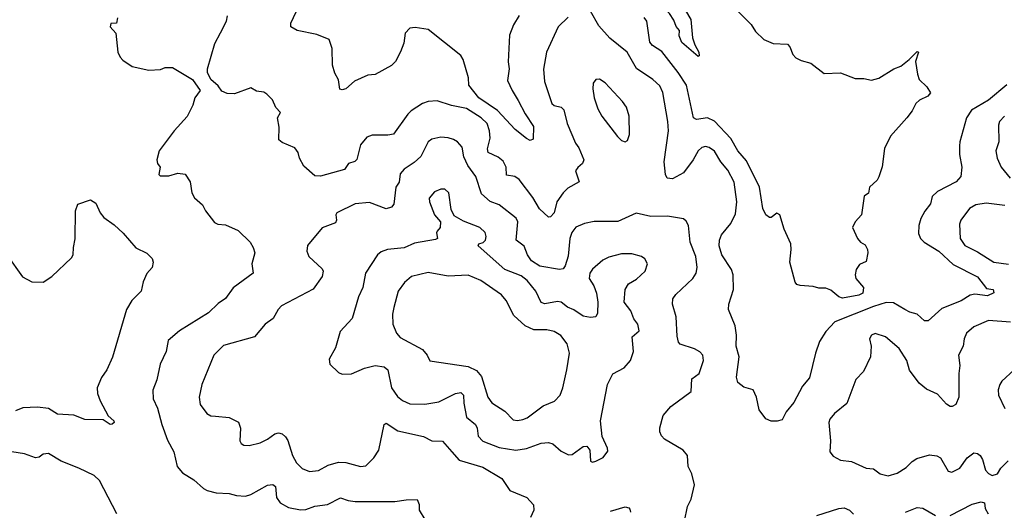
# Model space of a CAD drawing. Extents: x 1550320 to 1685906, y 509093 to 640511.
# Tile 504 of 532: x 1641108 to 1646502, y 621945 to 624634. Entities that reach past the tile are written whole.
import ezdxf

# ---------------------------------------------------------------- set-up
doc = ezdxf.new("R2010")
doc.units = 0

msp = doc.modelspace()

# ---------------------------------------------------------------- linework, layer by layer
at = {"layer": '0CON20XD'}
for points in [[(1644825, 624432.5), (1644735, 624509.4), (1644720.9, 624545), (1644723.1, 624575), (1644705, 624597.1), (1644691.9, 624631.9), (1644667.6, 624667.6), (1644623.8, 624715), (1644620, 624725), (1644625, 624738.6), (1644695, 624742.2), (1644732, 624725), (1644784.2, 624635), (1644793.3, 624535), (1644806.2, 624495), (1644828, 624455), (1644830, 624435), (1644825, 624432.5)], [(1645015, 624708), (1645115, 624608), (1645139.7, 624569.7), (1645184.4, 624524.4), (1645235, 624503.1), (1645315, 624500), (1645327.5, 624485), (1645343.1, 624443.1), (1645360, 624425), (1645389.5, 624409.5), (1645442.5, 624395), (1645515, 624338.8), (1645605, 624341.9), (1645685, 624311.4), (1645731.7, 624311.7), (1645775, 624302), (1645815, 624314), (1645897.5, 624365), (1645935, 624378.8), (1645981.2, 624415), (1646025, 624460), (1646032.5, 624455), (1646016, 624405), (1646025.8, 624335.8), (1646035.9, 624305.9), (1646077.5, 624265), (1646097, 624233), (1646082.5, 624215), (1646037.2, 624192.8), (1646017.1, 624175), (1645997.5, 624135), (1645968, 624095), (1645879.2, 623995), (1645845, 623927.5), (1645832.7, 623827.3), (1645815, 623772.5), (1645805, 623753.8), (1645764.2, 623715.8), (1645757.5, 623682.5), (1645733.9, 623666.1), (1645720, 623565), (1645683.9, 623526.1), (1645670, 623495), (1645696.7, 623435), (1645713.3, 623415), (1645739.5, 623399.5), (1645752, 623375), (1645754, 623355), (1645745, 623307.5), (1645708.3, 623291.7), (1645690, 623265), (1645684.2, 623235.8), (1645689.2, 623215), (1645730.6, 623165), (1645726.5, 623135), (1645705, 623123.1), (1645615, 623108.2), (1645595, 623115.5), (1645551.9, 623151.9), (1645525, 623162.9), (1645485, 623161.4), (1645455, 623171.2), (1645383, 623177), (1645365, 623182.5), (1645356.7, 623195)], [(1644111.7, 624648.3), (1644058.6, 624595), (1643993.3, 624455), (1643976.6, 624363.4), (1643983.5, 624295), (1644023.5, 624175), (1644035, 624163.5), (1644075, 624154.5), (1644089.1, 624139.1), (1644106.4, 624065), (1644152.5, 623957.5), (1644171.4, 623931.4), (1644198.1, 623865), (1644191.4, 623845), (1644165, 623824.2), (1644152.9, 623805), (1644172, 623745), (1644110.2, 623709.8), (1644085.3, 623684.7), (1644050.3, 623635), (1644035, 623574.4), (1644015, 623552.9), (1644005, 623552), (1643955, 623597.5), (1643919.7, 623659.7), (1643845, 623758.6), (1643820, 623775), (1643775, 623781.9), (1643773.8, 623825), (1643757.4, 623857.4), (1643729.2, 623879.3), (1643674.5, 623905), (1643670.8, 623925), (1643686, 623985), (1643682.5, 624025), (1643668.2, 624065), (1643635.2, 624095.2), (1643555, 624146.7), (1643473.3, 624163.3), (1643395, 624189.4), (1643345.8, 624185.8), (1643315, 624174.4), (1643252.5, 624135), (1643233.8, 624116.2), (1643155, 624006), (1643125, 624000), (1643038.6, 624001.4), (1643009.7, 623990.3), (1642975, 623947.5), (1642955, 623866.7), (1642944.3, 623855.7), (1642910, 623845), (1642887, 623813), (1642755, 623775.6), (1642725, 623778.6), (1642665, 623830), (1642641.1, 623875), (1642632.9, 623905), (1642615, 623931.2), (1642545, 623960.8), (1642526.7, 623975), (1642530, 624045), (1642520, 624095), (1642536.7, 624125), (1642511.7, 624151.7), (1642492.5, 624195), (1642462.5, 624225), (1642445, 624236.2), (1642405, 624242.5), (1642375, 624260), (1642285, 624226.7), (1642245, 624228.8), (1642215, 624241.2), (1642195, 624271.2), (1642155, 624306.7), (1642136.7, 624345), (1642136.2, 624365), (1642176.8, 624503.2), (1642207.5, 624562.5), (1642240.8, 624625), (1642246, 624655)], [(1643845, 624656.7), (1643814, 624606), (1643792, 624548), (1643783.3, 624403.3), (1643788.8, 624365), (1643780.9, 624300.9), (1643805.5, 624245), (1643838.8, 624191.2), (1643877, 624117), (1643922.3, 624047.7), (1643920.5, 623979.5), (1643905, 623972), (1643885, 623982), (1643821.5, 624031.5), (1643725, 624135.2), (1643623.4, 624205), (1643569.2, 624275), (1643565.9, 624315), (1643538.2, 624415), (1643525, 624437.8), (1643345, 624579.2), (1643275, 624591.2), (1643245, 624586.7), (1643220, 624560), (1643212, 624505), (1643195, 624457.5), (1643166.7, 624405), (1643145, 624383.3), (1643055, 624333.3), (1643015, 624328.8), (1642943, 624297), (1642893.8, 624255), (1642875, 624248.6), (1642862.1, 624252.1), (1642853.8, 624303.8), (1642835, 624340), (1642821.4, 624385), (1642820, 624475), (1642804.2, 624524.2), (1642735, 624551.9), (1642627.5, 624575), (1642592.5, 624595), (1642593.8, 624615), (1642623.2, 624676.8)], [(1646515, 624277.5), (1646415, 624193.3), (1646321.9, 624138.1), (1646294.7, 624095.3), (1646257.9, 623965), (1646257, 623943), (1646255.6, 623895), (1646269.5, 623825), (1646264.3, 623775), (1646237.5, 623745), (1646135, 623691.8), (1646106.9, 623665), (1646097.5, 623625), (1646066, 623584), (1646045.3, 623544.7), (1646033.1, 623505), (1646032.6, 623462.6), (1646042.5, 623435), (1646061.9, 623415), (1646143.8, 623365), (1646221.5, 623291.5), (1646355.8, 623225), (1646405, 623161.2), (1646441.2, 623155), (1646443.8, 623136.2), (1646409.1, 623120.9), (1646340.7, 623129.3), (1646315, 623124.5), (1646265, 623092.3), (1646159.1, 623050.9), (1646085, 622982.5), (1646065, 622982.9), (1646025, 623019.4), (1645985, 623030), (1645956.1, 623046.1), (1645895, 623081.1), (1645855, 623083.8), (1645785, 623062), (1645572.9, 622977.1), (1645524.6, 622925.4), (1645489.8, 622870.2), (1645467.3, 622805), (1645435, 622670), (1645395.5, 622624.5), (1645349.4, 622535), (1645307.5, 622485), (1645285, 622440), (1645256.7, 622433.3), (1645225, 622433.8), (1645195, 622446.2), (1645158, 622495), (1645144, 622565), (1645126.2, 622605), (1645075, 622619.2), (1645041.9, 622645), (1645034.5, 622675), (1645050, 622785), (1645033.4, 622845), (1645034.7, 622905), (1645027.9, 622955), (1644990, 623045), (1644992.9, 623075), (1645017.5, 623155), (1645016.5, 623235), (1645006.9, 623265), (1644955, 623344), (1644940.5, 623395), (1644941.5, 623425), (1644952.2, 623455), (1645003.1, 623516.9), (1645029.8, 623570.2), (1645036, 623636), (1645022.4, 623742.4), (1644988.1, 623808.1), (1644949.5, 623855), (1644915, 623912.5), (1644885, 623933.1), (1644865, 623938.1), (1644845, 623933.1), (1644825, 623914.3), (1644797.9, 623865), (1644745, 623794.4), (1644685, 623762.2), (1644654.6, 623764.6), (1644645.5, 623785.5), (1644638.2, 623855), (1644662.1, 624025), (1644657.7, 624075), (1644630.4, 624235), (1644615, 624270.6), (1644575.6, 624305), (1644486.2, 624366.2), (1644435, 624455.6), (1644341.7, 624531.7), (1644280.9, 624600.9), (1644235, 624680)], [(1641643.6, 624643.6), (1641637.5, 624615), (1641607.5, 624612.5), (1641603.8, 624595), (1641635, 624560), (1641646, 624456), (1641657.7, 624427.7), (1641672.3, 624412.3), (1641725, 624376.7), (1641815, 624356.7), (1641879.3, 624360.7), (1641905, 624372.5), (1641945, 624372), (1642055.5, 624305.5), (1642097.5, 624245), (1642067.5, 624205), (1642056.7, 624165), (1642025, 624102.5), (1641953.8, 624025), (1641872.5, 623915), (1641860, 623865), (1641862.5, 623845), (1641877.5, 623825), (1641870, 623785), (1641878.3, 623778.3), (1641925, 623777.5), (1641975, 623792.5), (1642015, 623787.5), (1642042.5, 623745), (1642051.2, 623685), (1642065, 623657.5), (1642109.3, 623619.3), (1642126.4, 623586.4), (1642175, 623522.5), (1642193.6, 623513.6), (1642235, 623508.8), (1642305, 623478.8), (1642371.2, 623415), (1642386.2, 623385)], [(1645356.7, 623195), (1645326, 623305), (1645334.4, 623375), (1645331.9, 623405), (1645295.7, 623485), (1645271.2, 623565), (1645255, 623573.3), (1645225, 623550), (1645215, 623550), (1645195, 623564), (1645178.3, 623598.3), (1645160.7, 623715), (1645089.3, 623859.3), (1645041.9, 623915), (1645003, 623983), (1644915, 624077.7), (1644875, 624095.3), (1644815, 624087.5), (1644800, 624095), (1644761.5, 624275), (1644715, 624344.5), (1644625, 624458.9), (1644575, 624492.2), (1644560.7, 624510.7), (1644542.7, 624625), (1644528.5, 624645)], [(1644425, 623963.3), (1644438.3, 623971.7), (1644448.8, 624005), (1644446.7, 624105), (1644431.4, 624155), (1644410.8, 624185), (1644315, 624288), (1644285, 624308), (1644265, 624306.2), (1644248.8, 624285), (1644248, 624255), (1644255.7, 624205), (1644275.7, 624145), (1644297.5, 624105), (1644383.2, 623993.2), (1644405, 623971.2), (1644425, 623963.3)], [(1646502, 624105), (1646475.8, 624075), (1646470.6, 624055), (1646471.5, 623965), (1646454.5, 623915), (1646462.5, 623875), (1646485.3, 623825.3), (1646534.5, 623765)], [(1644750, 621885), (1644765.8, 621965), (1644786.7, 622005), (1644804.2, 622085), (1644790, 622145), (1644770.8, 622185), (1644766.2, 622245), (1644742.5, 622275), (1644640, 622335), (1644623, 622353), (1644614, 622375), (1644614.1, 622395.9), (1644633.8, 622465), (1644675, 622513.3), (1644786.2, 622595), (1644790, 622665), (1644829.4, 622695), (1644854.2, 622765), (1644850, 622795), (1644833, 622813), (1644805, 622829.2), (1644726.7, 622855), (1644716.9, 622866.9), (1644709.3, 622899.3), (1644704.5, 623005), (1644684.4, 623075), (1644686.3, 623103.7), (1644702.1, 623127.9), (1644795.8, 623215), (1644814.3, 623245), (1644818.5, 623275), (1644811.8, 623335), (1644780, 623415), (1644771.4, 623505), (1644759.1, 623529.1), (1644745, 623542), (1644656.4, 623556.4), (1644565, 623554.5), (1644485, 623572.5), (1644385, 623527.8), (1644255, 623527.3), (1644202.8, 623517.2), (1644155, 623495.8), (1644132, 623468), (1644121.2, 623435), (1644112.6, 623337.4), (1644095.7, 623284.3), (1644085, 623268.1), (1644065, 623264.4), (1643956.6, 623283.4), (1643911.7, 623311.7), (1643890.5, 623345), (1643871.9, 623391.9), (1643827.7, 623425), (1643836.2, 623525), (1643827.3, 623545), (1643735, 623618.2), (1643685, 623636.4), (1643638.7, 623678.7), (1643607.3, 623775), (1643562.3, 623835), (1643541.1, 623881.1), (1643531.1, 623935), (1643505.8, 623965), (1643485, 623976.7), (1643455, 623986.5), (1643415, 623989.5), (1643365, 623978.1), (1643346, 623965), (1643305, 623884.3), (1643269.8, 623850.2), (1643214, 623815), (1643191.8, 623788.2), (1643186.1, 623743.9), (1643168.9, 623715), (1643157.9, 623622.1), (1643144.4, 623605.6), (1643115, 623597.1), (1643025, 623630.9), (1642945, 623624.4), (1642845.8, 623575), (1642840, 623565), (1642843.3, 623535), (1642838.9, 623521.1), (1642765, 623492.9), (1642685, 623396.7), (1642680.8, 623365), (1642692, 623335), (1642765, 623268.8), (1642770.8, 623255), (1642764.4, 623225.6), (1642715, 623156.2), (1642542.5, 623065), (1642524.6, 623045.4), (1642495.8, 622995), (1642452.5, 622965), (1642394.5, 622895.5), (1642225, 622848.6), (1642170.8, 622795), (1642105.8, 622635), (1642090.8, 622565), (1642097.5, 622525), (1642134, 622475), (1642155, 622462.5), (1642180.3, 622460.3), (1642255, 622452.5), (1642307, 622427), (1642317.5, 622395), (1642313.8, 622325), (1642320.5, 622310.5), (1642335, 622301.2), (1642365, 622300), (1642425, 622314.3), (1642465, 622334.4), (1642505.6, 622364.4), (1642525, 622368.6), (1642545, 622364.3), (1642565, 622347.5), (1642576.9, 622326.9), (1642603.3, 622245), (1642625, 622204), (1642655, 622174.3), (1642695, 622157.1), (1642745, 622161.9), (1642797.4, 622192.6), (1642855, 622208.1), (1642895, 622206.9), (1642975, 622184.4), (1643005, 622188), (1643047.3, 622232.7), (1643075.6, 622275), (1643104.4, 622415), (1643115, 622422.5), (1643179.8, 622379.8), (1643319.3, 622349.3), (1643365, 622324.5), (1643425, 622324.3), (1643476, 622266), (1643515, 622219.4), (1643645, 622181.1), (1643749.8, 622119.8), (1643793.2, 622053.2), (1643885.5, 622015.5), (1643922, 621975), (1643924, 621945), (1643905.6, 621905)], [(1644245, 622208), (1644265, 622214), (1644305, 622233.3), (1644330.7, 622269.3), (1644328.8, 622285), (1644298.3, 622348.3), (1644289.5, 622435), (1644327.2, 622635), (1644357.9, 622692.1), (1644418.8, 622725), (1644454.2, 622765), (1644470.9, 622815), (1644462.9, 622895), (1644501.2, 622928.8), (1644494.2, 622964.2), (1644473.2, 622993.2), (1644455, 623038), (1644418.8, 623085), (1644424.4, 623155), (1644444, 623185), (1644487.6, 623212.4), (1644534.4, 623255), (1644547.1, 623295), (1644532.4, 623322.4), (1644515, 623335.8), (1644460.9, 623350.9), (1644405, 623350), (1644335, 623331.9), (1644302.5, 623315), (1644245, 623265.7), (1644231.4, 623245), (1644227.1, 623215), (1644252.5, 623175), (1644268.6, 623135), (1644275.6, 623085), (1644272.5, 623025), (1644265, 623004.2), (1644235, 623001.1), (1644195, 623009.4), (1644144.2, 623044.2), (1644108.4, 623058.4), (1644075, 623086), (1644055, 623088.5), (1643985, 623077.1), (1643965, 623084.4), (1643935.8, 623145.8), (1643888.7, 623205), (1643855, 623229.7), (1643765, 623264.4), (1643618.8, 623395), (1643622.5, 623405), (1643647.8, 623412.2), (1643660, 623425), (1643663.3, 623445), (1643657.8, 623467.8), (1643628.8, 623495), (1643539.7, 623529.7), (1643488.3, 623558.3), (1643472.5, 623592.5), (1643458.6, 623685), (1643437.5, 623705), (1643415, 623704.3), (1643380.4, 623689.6), (1643350.5, 623655), (1643353.1, 623635), (1643381.2, 623565), (1643413.3, 623525), (1643411.2, 623495), (1643395.8, 623474.2), (1643391.2, 623465), (1643396.2, 623435), (1643385, 623428), (1643271.3, 623408.7), (1643215, 623382.7), (1643122.5, 623375), (1643088.7, 623361.3), (1643068, 623345), (1643002.2, 623245), (1642987.5, 623165), (1642964.4, 623115), (1642928.9, 622995), (1642864.2, 622925), (1642837.5, 622835), (1642803, 622773), (1642807.5, 622745), (1642855, 622700), (1642875, 622690), (1642925, 622692), (1642997.2, 622722.8), (1643055, 622738.9), (1643105, 622731.9), (1643124.5, 622714.5), (1643145.4, 622615), (1643178, 622568), (1643205, 622546.8), (1643245, 622527.5), (1643326.5, 622526.5), (1643405, 622538.9), (1643494.7, 622585.3), (1643525, 622590.5), (1643539.2, 622575), (1643541.3, 622531.3), (1643556, 622456), (1643605.4, 622415.4), (1643614.6, 622394.6), (1643620.2, 622350.2), (1643645, 622323.2), (1643735, 622289.7), (1643825, 622274.7), (1643885, 622283.8), (1643965, 622313.3), (1644005, 622315.6), (1644028.6, 622308.6), (1644075, 622269.2), (1644115, 622248.8), (1644135, 622250), (1644195, 622293.8), (1644215, 622296.7), (1644230.8, 622275), (1644235, 622213.8), (1644245, 622208)], [(1641038, 623345), (1641123.3, 623225), (1641175, 623196), (1641235.8, 623194.2), (1641285, 623225.7), (1641392.1, 623327.9), (1641400.8, 623345), (1641401.9, 623385), (1641412.7, 623432.7), (1641413.6, 623586.4), (1641427, 623623), (1641495, 623646.2), (1641525, 623628.8), (1641549.2, 623575), (1641568.8, 623548.8), (1641625, 623510), (1641674.2, 623464.2), (1641744.1, 623384.1), (1641805, 623354), (1641833.3, 623325), (1641840, 623305), (1641833.3, 623275), (1641805, 623242.5), (1641785, 623197.5), (1641773.8, 623145), (1641722.5, 623095), (1641693.3, 623045), (1641615.8, 622784.2), (1641586, 622715), (1641556.6, 622673.4), (1641533.1, 622615), (1641534.4, 622585), (1641548.6, 622545), (1641592.5, 622462.5), (1641623.3, 622435), (1641626, 622425), (1641615, 622416.2), (1641603.3, 622415), (1641565, 622441.2), (1641465, 622442.2), (1641405, 622466.5), (1641315, 622471.9), (1641265, 622502), (1641205, 622509.2), (1641125, 622505.8), (1641085, 622489.2)], [(1646505, 623615.2), (1646401.7, 623628.2), (1646345, 623618.9), (1646310.7, 623599.3), (1646264.4, 623535), (1646257.2, 623512.8), (1646259.1, 623435), (1646285, 623396.4), (1646355, 623362), (1646445, 623304.8), (1646525, 623293.4)], [(1642386.2, 623385), (1642396.2, 623355), (1642378.8, 623295), (1642386.2, 623245), (1642276.8, 623163.2), (1642235, 623106), (1642195, 623078.8), (1642142.8, 623027.2), (1641982.6, 622927.4), (1641922, 622875), (1641910.6, 622815), (1641877.1, 622745), (1641859.4, 622660.6), (1641837.6, 622602.4), (1641840, 622555), (1641862.7, 622505), (1641886.2, 622415), (1641918.6, 622328.6), (1641951.9, 622265), (1641970.8, 622185), (1642000.7, 622150.7), (1642062.4, 622112.4), (1642115, 622064.3), (1642135, 622052.5), (1642185, 622040.8), (1642255, 622037.5), (1642295, 622025.7), (1642345, 622021.9), (1642375, 622031.9), (1642465, 622082.2), (1642495, 622085.6), (1642509.4, 622075), (1642515.5, 622015), (1642534.7, 621984.7), (1642579.8, 621959.8), (1642646.4, 621946.4), (1642675, 621948.5), (1642725, 621966.7), (1642795, 621976.4), (1642865, 622013.8), (1642907.8, 621997.8), (1642945, 621993.2), (1643162.6, 621992.6), (1643225, 622002.2), (1643285, 622003.3), (1643296.1, 621976.1), (1643296.7, 621945), (1643328, 621895)], [(1643835, 622436.5), (1643865, 622441.8), (1643887.7, 622452.3), (1643975, 622517.5), (1644037, 622543), (1644068, 622575), (1644082.9, 622615), (1644105.4, 622715), (1644119.6, 622805), (1644107.2, 622857.2), (1644072.1, 622902.1), (1644035, 622925.4), (1643995, 622932.9), (1643925, 622934.6), (1643876.3, 622956.4), (1643815, 623013.1), (1643772.2, 623095), (1643748.1, 623125), (1643635, 623203.8), (1643565, 623233.8), (1643455, 623227.5), (1643345, 623247.5), (1643255, 623226.5), (1643216.3, 623193.7), (1643181.4, 623145), (1643157.1, 623057.1), (1643150.7, 623019.3), (1643151.9, 622965), (1643172.9, 622915), (1643192.2, 622892.2), (1643315.3, 622825.3), (1643340.8, 622795), (1643355, 622763.8), (1643565, 622733.3), (1643610.3, 622710.3), (1643638.7, 622678.7), (1643672.9, 622565), (1643695, 622533.1), (1643765, 622487.5), (1643811.3, 622441.3), (1643835, 622436.5)], [(1646536.4, 622976.4), (1646415, 622984.5), (1646335, 622950.6), (1646295, 622915.8), (1646281.8, 622885), (1646276.4, 622845), (1646250.8, 622795), (1646257.6, 622737.6), (1646251.8, 622695), (1646252.5, 622565), (1646236, 622525), (1646215.8, 622514.2), (1646205, 622514.2), (1646185, 622527.1), (1646135, 622581.2), (1646075, 622608), (1646035, 622642), (1645982.2, 622712.2), (1645967.5, 622765), (1645925, 622831.2), (1645851.2, 622895), (1645795, 622914.2), (1645774.2, 622905), (1645764.2, 622885), (1645772.5, 622845), (1645768.8, 622785), (1645730, 622705), (1645688.9, 622661.1), (1645672.7, 622617.3), (1645639.3, 622530.7), (1645571.2, 622475), (1645546.2, 622445), (1645540, 622425), (1645549.2, 622325), (1645546.2, 622265), (1645565, 622241.2), (1645605, 622220), (1645665, 622212.2), (1645745, 622175.8), (1645785, 622172.5), (1645822.5, 622145), (1645865, 622134.2), (1645915, 622148), (1645965, 622179.2), (1645997.2, 622212.8), (1646021.8, 622228.2), (1646091.3, 622248.7), (1646132.5, 622242.5), (1646151.4, 622231.4), (1646195, 622160), (1646215, 622153.8), (1646258, 622175), (1646298.6, 622231.4), (1646335, 622260), (1646355, 622256), (1646369.2, 622245), (1646382.9, 622222.9), (1646398.9, 622165), (1646415, 622145.5), (1646435, 622136.2), (1646464.3, 622145), (1646483.1, 622175), (1646522.9, 622215)], [(1646555, 622714), (1646488.2, 622651.8), (1646477.8, 622635), (1646468.9, 622605), (1646469.4, 622575), (1646505, 622502)], [(1641639.5, 621925), (1641545, 622107.5), (1641516.1, 622136.1), (1641432.5, 622175), (1641335, 622214.4), (1641265, 622255.6), (1641236.9, 622253.1), (1641214.3, 622235.7), (1641195, 622231.4), (1641135, 622253.8), (1641065, 622264.6)], [(1644345, 621939.1), (1644425.5, 621964.5), (1644445, 621958.8), (1644450.7, 621950.7), (1644453.2, 621935)], [(1645475, 621916.5), (1645595, 621954.3), (1645625, 621957.5), (1645653.8, 621945), (1645675, 621923.3)], [(1645960, 621935), (1646025, 621960), (1646055, 621956.4), (1646125, 621916.7)], [(1646205.8, 621915.8), (1646325, 621977.9), (1646375, 621991.9), (1646394, 621985), (1646396.2, 621955), (1646413.8, 621925)]]:
    msp.add_lwpolyline(points, dxfattribs=at)

doc.saveas('drawing.dxf')
